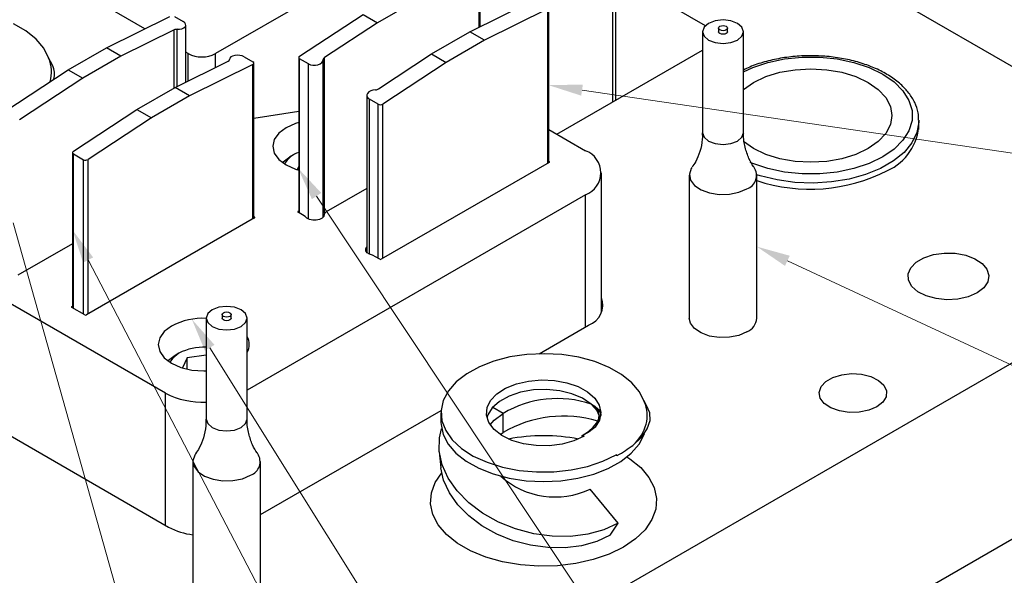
# Model space of a CAD drawing. Header units: inches. Extents: x 1802 to 2468, y -253 to -72.
# Tile 445 of 570: x 2230.82 to 2235.38, y -114.84 to -112.26. Entities that reach past the tile are written whole.
import ezdxf

# ---------------------------------------------------------------- set-up
doc = ezdxf.new("R2010")
doc.units = ezdxf.units.IN
doc.header["$LTSCALE"] = 0.5
doc.header["$MEASUREMENT"] = 0
for name, color, linetype in [('PAD-M-S', 135, 'Continuous'), ('PBU-M-S', 8, 'Continuous'), ('PUN-M-S', 8, 'Continuous'), ('SID-M-S', 105, 'Continuous'), ('SVF-M-S', 8, 'Continuous')]:
    doc.layers.add(name, color=color, linetype=linetype)

msp = doc.modelspace()

# ---------------------------------------------------------------- linework, layer by layer
at = {"layer": 'PAD-M-S', "linetype": 'Continuous', "lineweight": 25}
for p, q in [((2230.9561, -109.90533), (2236.60432, -113.16598)), ((2231.40022, -112.30469), (2230.33759, -111.69124)), ((2232.45891, -111.9974), (2231.72705, -112.41989)), ((2233.56588, -112.64389), (2233.56588, -112.05199)), ((2233.99449, -112.29126), (2233.58002, -112.05199)), ((2233.58002, -112.63572), (2233.58002, -112.05199)), ((2233.30717, -112.79324), (2233.98166, -112.40386)), ((2231.59977, -112.41989), (2231.58909, -112.41372)), ((2231.59977, -112.54681), (2231.59977, -112.41989)), ((2231.72705, -112.48359), (2231.72705, -112.41989)), ((2231.90453, -112.71926), (2232.11172, -112.68721)), ((2232.05338, -112.76339), (2232.01985, -112.78862)), ((2232.09708, -112.74404), (2232.05338, -112.76339)), ((2232.11172, -112.73959), (2232.09708, -112.74404)), ((2232.01985, -112.78862), (2231.99877, -112.818)), ((2233.26908, -112.77126), (2233.44002, -112.86993)), ((2231.99877, -112.818), (2231.99158, -112.84952)), ((2231.99158, -112.84952), (2231.99877, -112.88105)), ((2231.99877, -112.88105), (2232.01985, -112.91043)), ((2232.01985, -112.91043), (2232.05338, -112.93565)), ((2232.05338, -112.93565), (2232.09708, -112.95501)), ((2233.27176, -112.92393), (2232.49394, -113.37296)), ((2233.26908, -112.9183), (2233.27176, -112.91985)), ((2233.27176, -112.92393), (2233.27176, -112.91985)), ((2232.09708, -112.95501), (2232.11172, -112.95946)), ((2233.51324, -113.61971), (2233.51324, -112.97198)), ((2233.44002, -113.07404), (2231.87307, -113.97862)), ((2232.42716, -113.04467), (2232.2391, -113.15324)), ((2233.44002, -113.68644), (2233.44002, -113.07404)), ((2236.60432, -113.16598), (2230.94747, -116.43161)), ((2231.90453, -113.17538), (2231.90721, -113.17692)), ((2231.90721, -113.18101), (2231.90721, -113.17692)), ((2232.10904, -113.15076), (2232.11172, -113.14921)), ((2232.10904, -113.15484), (2232.10904, -113.15076)), ((2232.14246, -113.17413), (2232.10904, -113.15484)), ((2232.14993, -113.18226), (2232.14246, -113.17413)), ((2232.22776, -113.17486), (2232.21987, -113.18286)), ((2232.23031, -113.16578), (2232.22776, -113.17486)), ((2231.90721, -113.18101), (2231.12939, -113.63003)), ((2232.16184, -113.18838), (2232.14993, -113.18226)), ((2232.17669, -113.19172), (2232.16184, -113.18838)), ((2232.19263, -113.19185), (2232.17669, -113.19172)), ((2232.20766, -113.18877), (2232.19263, -113.19185)), ((2232.21987, -113.18286), (2232.20766, -113.18877)), ((2231.06489, -113.30043), (2230.81167, -113.44661)), ((2232.42276, -113.3247), (2232.42716, -113.31702)), ((2232.423, -113.3339), (2232.42276, -113.3247)), ((2232.42877, -113.34248), (2232.423, -113.3339)), ((2232.43937, -113.34935), (2232.42877, -113.34248)), ((2232.45345, -113.35367), (2232.43937, -113.34935)), ((2232.48687, -113.37296), (2232.45345, -113.35367)), ((2235.0061, -113.36548), (2235.05061, -113.35103)), ((2235.05061, -113.35103), (2235.10022, -113.34405)), ((2235.10022, -113.34405), (2235.15125, -113.34506)), ((2235.15125, -113.34506), (2235.19992, -113.35397)), ((2235.19992, -113.35397), (2235.24262, -113.37014)), ((2234.94497, -113.41202), (2234.96999, -113.38632)), ((2234.96999, -113.38632), (2235.0061, -113.36548)), ((2235.24262, -113.37014), (2235.27618, -113.39236)), ((2235.27618, -113.39236), (2235.29811, -113.41898)), ((2234.93288, -113.44066), (2234.94497, -113.41202)), ((2234.93462, -113.47012), (2234.93288, -113.44066)), ((2235.29811, -113.41898), (2235.30679, -113.44803)), ((2235.30679, -113.44803), (2235.30156, -113.47735)), ((2231.49547, -113.9925), (2230.57623, -113.46183)), ((2234.95007, -113.49821), (2234.93462, -113.47012)), ((2234.97807, -113.52286), (2234.95007, -113.49821)), ((2235.30156, -113.47735), (2235.28283, -113.50477)), ((2235.01656, -113.54223), (2234.97807, -113.52286)), ((2235.06267, -113.55489), (2235.01656, -113.54223)), ((2235.25198, -113.52826), (2235.21129, -113.54607)), ((2235.28283, -113.50477), (2235.25198, -113.52826)), ((2235.11299, -113.5599), (2235.06267, -113.55489)), ((2235.16379, -113.55689), (2235.11299, -113.5599)), ((2235.21129, -113.54607), (2235.16379, -113.55689)), ((2231.06222, -113.59125), (2231.06489, -113.5897)), ((2231.06222, -113.59533), (2231.06222, -113.59125)), ((2231.12232, -113.63003), (2231.06222, -113.59533)), ((2233.22527, -113.81041), (2233.45416, -113.67828)), ((2233.92549, -113.66897), (2233.92016, -113.64562)), ((2233.94411, -113.69361), (2233.92549, -113.66897)), ((2231.48952, -113.70708), (2231.46844, -113.73646)), ((2231.52305, -113.68185), (2231.48952, -113.70708)), ((2233.97449, -113.71399), (2233.94411, -113.69361)), ((2234.01393, -113.7283), (2233.97449, -113.71399)), ((2234.14942, -113.72537), (2234.10546, -113.73425)), ((2234.1869, -113.7094), (2234.14942, -113.72537)), ((2231.46844, -113.73646), (2231.46125, -113.76798)), ((2231.46125, -113.76798), (2231.46844, -113.79951)), ((2234.05892, -113.73526), (2234.01393, -113.7283)), ((2234.10546, -113.73425), (2234.05892, -113.73526)), ((2231.46844, -113.79951), (2231.48952, -113.82889)), ((2231.48952, -113.82889), (2231.52305, -113.85411)), ((2231.52305, -113.85411), (2231.56675, -113.87347)), ((2231.56675, -113.87347), (2231.61764, -113.88564)), ((2231.61764, -113.88564), (2231.67225, -113.88979)), ((2231.67225, -113.88979), (2231.68357, -113.88962)), ((2234.58467, -113.92002), (2234.62585, -113.90746)), ((2234.62585, -113.90746), (2234.67161, -113.90246)), ((2234.67161, -113.90246), (2234.71789, -113.90547)), ((2234.71789, -113.90547), (2234.76058, -113.91622)), ((2234.52997, -113.9628), (2234.55174, -113.93903)), ((2234.55174, -113.93903), (2234.58467, -113.92002)), ((2234.76058, -113.91622), (2234.79589, -113.93376)), ((2234.79589, -113.93376), (2234.82067, -113.95652)), ((2236.60432, -113.98252), (2230.94747, -117.24815)), ((2231.49547, -114.6049), (2231.49547, -113.9925)), ((2234.52131, -113.98922), (2234.52997, -113.9628)), ((2234.52653, -114.01594), (2234.52131, -113.98922)), ((2234.82067, -113.95652), (2234.83272, -113.9825)), ((2234.83272, -113.9825), (2234.83098, -114.00936)), ((2234.54515, -114.04058), (2234.52653, -114.01594)), ((2234.57553, -114.06096), (2234.54515, -114.04058)), ((2234.8156, -114.03474), (2234.78794, -114.05638)), ((2234.83098, -114.00936), (2234.8156, -114.03474)), ((2230.56209, -114.06607), (2231.50962, -114.61306)), ((2231.93457, -114.55552), (2232.771, -114.07266)), ((2234.61497, -114.07527), (2234.57553, -114.06096)), ((2234.65996, -114.08223), (2234.61497, -114.07527)), ((2234.7065, -114.08122), (2234.65996, -114.08223)), ((2234.75046, -114.07234), (2234.7065, -114.08122)), ((2234.78794, -114.05638), (2234.75046, -114.07234)), ((2233.63138, -114.28842), (2233.645, -114.29735)), ((2233.645, -114.29735), (2233.69523, -114.33796)), ((2232.74387, -114.40642), (2232.77381, -114.3617)), ((2233.69523, -114.33796), (2233.7332, -114.3828)), ((2232.72613, -114.45527), (2232.74387, -114.40642)), ((2233.7332, -114.3828), (2233.75787, -114.43063)), ((2232.72256, -114.50513), (2232.72613, -114.45527)), ((2233.75787, -114.43063), (2233.76857, -114.48016)), ((2233.76857, -114.48016), (2233.76499, -114.53002)), ((2232.73325, -114.55466), (2232.72256, -114.50513)), ((2233.76499, -114.53002), (2233.74725, -114.57887)), ((2232.75792, -114.60249), (2232.73325, -114.55466)), ((2233.74725, -114.57887), (2233.71582, -114.62536)), ((2232.79589, -114.64733), (2232.75792, -114.60249)), ((2233.71582, -114.62536), (2233.67157, -114.66824)), ((2232.84613, -114.68794), (2232.79589, -114.64733)), ((2233.67157, -114.66824), (2233.6157, -114.70632)), ((2232.90726, -114.72323), (2232.84613, -114.68794)), ((2232.97762, -114.75223), (2232.90726, -114.72323)), ((2233.6157, -114.70632), (2233.54973, -114.73857)), ((2233.05528, -114.77415), (2232.97762, -114.75223)), ((2233.13814, -114.78839), (2233.05528, -114.77415)), ((2233.47546, -114.76412), (2233.39492, -114.78226)), ((2233.54973, -114.73857), (2233.47546, -114.76412)), ((2233.22393, -114.79457), (2233.13814, -114.78839)), ((2233.31031, -114.79251), (2233.22393, -114.79457)), ((2233.39492, -114.78226), (2233.31031, -114.79251))]:
    msp.add_line(p, q, dxfattribs=at)
for centre, radius, start, end in [((2231.66341, -112.29707), 0.13833, 242.60967, 297.39033), ((2234.73589, -112.73653), 0.24721, 294.13579, 358.35305), ((2233.40128, -112.97198), 0.10915, 290.78342, 69.21658), ((2233.27098, -112.92189), 0.00218, 290.78342, 69.21658), ((2234.47991, -112.26241), 0.78556, 251.6545, 297.0351), ((2231.90643, -113.17896), 0.00218, 290.78342, 69.21658), ((2232.10982, -113.1528), 0.00218, 110.78342, 249.21658), ((2232.2452, -113.16686), 0.01492, 114.13015, 175.8576), ((2232.49041, -113.36613), 0.00769, 242.60967, 297.39033), ((2233.41882, -113.58401), 0.10067, 290.54955, 20.30313), ((2231.06299, -113.59329), 0.00218, 110.78342, 249.21658), ((2231.12586, -113.62321), 0.00769, 242.60967, 297.39033), ((2231.66917, -113.9619), 0.31588, 87.38842, 117.55435), ((2234.15636, -113.63918), 0.07658, 293.5055, 355.17436), ((2231.80806, -113.76797), 0.07498, 331.24209, 29.89177), ((2231.66707, -113.66726), 0.36772, 242.18301, 272.57098), ((2233.24556, -115.0759), 0.88555, 79.44436, 100.55564), ((2231.65684, -114.3442), 0.30653, 241.29613, 263.48654)]:
    msp.add_arc(centre, radius, start, end, dxfattribs=at)
at = {"layer": 'PBU-M-S', "linetype": 'Continuous', "lineweight": 25}
msp.add_line((2236.60432, -113.98252), (2230.94747, -117.24815), dxfattribs=at)
at = {"layer": 'PUN-M-S', "linetype": 'Continuous', "lineweight": 25}
for p, q in [((2232.94696, -112.29836), (2232.94696, -112.02927)), ((2232.95136, -112.29618), (2232.95136, -112.02375)), ((2232.65351, -112.17503), (2232.47674, -112.27708)), ((2232.90406, -112.31967), (2233.19751, -112.17391)), ((2233.26469, -112.21269), (2232.97124, -112.35845)), ((2233.26469, -112.92801), (2233.26469, -112.21269)), ((2233.26908, -112.92548), (2233.26908, -112.20717)), ((2231.22179, -112.39332), (2231.51524, -112.24756)), ((2231.53645, -112.24842), (2231.57737, -112.27204)), ((2232.11611, -112.43135), (2232.40956, -112.2383)), ((2232.40956, -112.2383), (2232.47674, -112.27708)), ((2234.07641, -112.26404), (2234.04015, -112.26821)), ((2234.11267, -112.26821), (2234.07641, -112.26404)), ((2231.53452, -112.31013), (2231.28896, -112.4321)), ((2231.53452, -112.57962), (2231.53452, -112.31013)), ((2231.54881, -112.57213), (2231.54881, -112.30756)), ((2231.58909, -112.55212), (2231.58909, -112.2877)), ((2232.47674, -112.27708), (2232.23118, -112.43862)), ((2233.98888, -112.29781), (2233.98166, -112.31874)), ((2234.00941, -112.28007), (2233.98888, -112.29781)), ((2234.04015, -112.26821), (2234.00941, -112.28007)), ((2234.05591, -112.302), (2234.05747, -112.29747)), ((2234.05591, -112.302), (2234.05591, -112.31874)), ((2234.05747, -112.30653), (2234.05591, -112.302)), ((2234.05747, -112.29747), (2234.06192, -112.29364)), ((2234.06192, -112.31037), (2234.05747, -112.30653)), ((2234.06192, -112.29364), (2234.06857, -112.29107)), ((2234.06857, -112.31294), (2234.06192, -112.31037)), ((2234.06857, -112.29107), (2234.07641, -112.29017)), ((2234.07641, -112.31384), (2234.06857, -112.31294)), ((2234.07641, -112.29017), (2234.08426, -112.29107)), ((2234.08426, -112.31294), (2234.07641, -112.31384)), ((2234.08426, -112.29107), (2234.09091, -112.29364)), ((2234.09091, -112.31037), (2234.08426, -112.31294)), ((2234.09091, -112.29364), (2234.09535, -112.29747)), ((2234.09535, -112.30653), (2234.09091, -112.31037)), ((2234.09535, -112.29747), (2234.09691, -112.302)), ((2234.09691, -112.302), (2234.09535, -112.30653)), ((2234.09691, -112.31874), (2234.09691, -112.302)), ((2234.14341, -112.28007), (2234.11267, -112.26821)), ((2234.16395, -112.29781), (2234.14341, -112.28007)), ((2234.17116, -112.31874), (2234.16395, -112.29781)), ((2232.72729, -112.42172), (2232.90406, -112.31967)), ((2232.97124, -112.35845), (2232.79446, -112.4605)), ((2232.97124, -112.35845), (2232.90406, -112.31967)), ((2233.98166, -112.31874), (2233.98166, -112.78642)), ((2233.98166, -112.31874), (2233.98888, -112.33967)), ((2233.98888, -112.33967), (2234.00941, -112.35742)), ((2234.00941, -112.35742), (2234.04015, -112.36928)), ((2234.05747, -112.32327), (2234.05591, -112.31874)), ((2234.05591, -112.31874), (2234.05591, -112.31874)), ((2234.06192, -112.32711), (2234.05747, -112.32327)), ((2234.06857, -112.32968), (2234.06192, -112.32711)), ((2234.07641, -112.33058), (2234.06857, -112.32968)), ((2234.08426, -112.32968), (2234.07641, -112.33058)), ((2234.09091, -112.32711), (2234.08426, -112.32968)), ((2234.09535, -112.32327), (2234.09091, -112.32711)), ((2234.09691, -112.31874), (2234.09535, -112.32327)), ((2234.11267, -112.36928), (2234.14341, -112.35742)), ((2234.14341, -112.35742), (2234.16395, -112.33967)), ((2234.16395, -112.33967), (2234.17116, -112.31874)), ((2234.17116, -112.78642), (2234.17116, -112.31874)), ((2231.04501, -112.49538), (2231.22179, -112.39332)), ((2231.28896, -112.4321), (2231.22179, -112.39332)), ((2234.04015, -112.36928), (2234.07641, -112.37344)), ((2234.07641, -112.37344), (2234.11267, -112.36928)), ((2231.28896, -112.4321), (2231.11219, -112.53415)), ((2231.85922, -112.43474), (2231.90014, -112.45837)), ((2232.11172, -112.43808), (2232.11172, -113.15639)), ((2232.15704, -112.46807), (2232.11611, -112.44445)), ((2232.11611, -113.15892), (2232.11611, -112.44445)), ((2232.22532, -113.17812), (2232.22532, -112.44768)), ((2232.23118, -113.16135), (2232.23118, -112.43862)), ((2232.48173, -112.58326), (2232.72729, -112.42172)), ((2232.72729, -112.42172), (2232.79446, -112.4605)), ((2230.75156, -112.68842), (2231.04501, -112.49538)), ((2231.04501, -112.49538), (2231.11219, -112.53415)), ((2231.53951, -112.57674), (2231.78507, -112.45477)), ((2231.90014, -112.46976), (2231.60669, -112.61552)), ((2231.90014, -113.18509), (2231.90014, -112.46976)), ((2231.90453, -113.18255), (2231.90453, -112.46424)), ((2232.15704, -113.18642), (2232.15704, -112.46807)), ((2232.79446, -112.4605), (2232.50101, -112.65355)), ((2231.11219, -112.53415), (2230.81874, -112.7272)), ((2231.36274, -112.67879), (2231.53951, -112.57674)), ((2231.60669, -112.61552), (2231.53951, -112.57674)), ((2231.60669, -112.61552), (2231.42991, -112.71757)), ((2232.42716, -112.61378), (2232.42716, -113.34082)), ((2232.4798, -112.6544), (2232.43888, -112.63078)), ((2232.43888, -113.34913), (2232.43888, -112.63078)), ((2232.4798, -113.36887), (2232.4798, -112.6544)), ((2232.50101, -113.36887), (2232.50101, -112.65355)), ((2231.06929, -112.87184), (2231.36274, -112.67879)), ((2231.42991, -112.71757), (2231.13646, -112.91062)), ((2231.36274, -112.67879), (2231.42991, -112.71757)), ((2233.98166, -112.78642), (2233.98888, -112.80735)), ((2233.98888, -112.80735), (2234.00941, -112.8251)), ((2234.14341, -112.8251), (2234.16395, -112.80735)), ((2234.16395, -112.80735), (2234.17116, -112.78642)), ((2234.00941, -112.8251), (2234.04015, -112.83695)), ((2234.04015, -112.83695), (2234.07641, -112.84112)), ((2234.07641, -112.84112), (2234.11267, -112.83695)), ((2234.11267, -112.83695), (2234.14341, -112.8251)), ((2231.06489, -112.87857), (2231.06489, -113.59688)), ((2231.06929, -112.88494), (2231.11525, -112.91147)), ((2231.06929, -113.59941), (2231.06929, -112.88494)), ((2231.11525, -113.62595), (2231.11525, -112.91147)), ((2231.13646, -113.62595), (2231.13646, -112.91062)), ((2233.93249, -112.94748), (2233.92893, -112.9528)), ((2233.92016, -112.98259), (2233.92016, -113.64562)), ((2233.92893, -112.9528), (2233.92027, -112.97922)), ((2233.92027, -112.97922), (2233.92549, -113.00594)), ((2234.23266, -113.64562), (2234.23266, -112.98259)), ((2233.92549, -113.00594), (2233.94411, -113.03058)), ((2233.94411, -113.03058), (2233.97449, -113.05096)), ((2233.97449, -113.05096), (2234.01393, -113.06527)), ((2234.01393, -113.06527), (2234.05892, -113.07222)), ((2234.05892, -113.07222), (2234.10546, -113.07122)), ((2234.10546, -113.07122), (2234.14942, -113.06234)), ((2234.14942, -113.06234), (2234.1869, -113.04637)), ((2231.69078, -113.62447), (2231.68357, -113.64541)), ((2231.71132, -113.60673), (2231.69078, -113.62447)), ((2231.74206, -113.59487), (2231.71132, -113.60673)), ((2231.77832, -113.59071), (2231.74206, -113.59487)), ((2231.75782, -113.62867), (2231.75938, -113.62414)), ((2231.75782, -113.62867), (2231.75782, -113.64541)), ((2231.75938, -113.6332), (2231.75782, -113.62867)), ((2231.75938, -113.62414), (2231.76382, -113.6203)), ((2231.76382, -113.63703), (2231.75938, -113.6332)), ((2231.76382, -113.6203), (2231.77047, -113.61773)), ((2231.77047, -113.61773), (2231.77832, -113.61683)), ((2231.81457, -113.59487), (2231.77832, -113.59071)), ((2231.77832, -113.61683), (2231.78616, -113.61773)), ((2231.78616, -113.61773), (2231.79281, -113.6203)), ((2231.79281, -113.6203), (2231.79726, -113.62414)), ((2231.79726, -113.6332), (2231.79281, -113.63703)), ((2231.79726, -113.62414), (2231.79882, -113.62867)), ((2231.79882, -113.62867), (2231.79726, -113.6332)), ((2231.79882, -113.64541), (2231.79882, -113.62867)), ((2231.84531, -113.60673), (2231.81457, -113.59487)), ((2231.86585, -113.62447), (2231.84531, -113.60673)), ((2231.87307, -113.64541), (2231.86585, -113.62447)), ((2231.68357, -113.64541), (2231.68357, -114.11308)), ((2231.68357, -113.64541), (2231.69078, -113.66634)), ((2231.69078, -113.66634), (2231.71132, -113.68408)), ((2231.75938, -113.64993), (2231.75782, -113.64541)), ((2231.75782, -113.64541), (2231.75782, -113.64541)), ((2231.76382, -113.65377), (2231.75938, -113.64993)), ((2231.77047, -113.6396), (2231.76382, -113.63703)), ((2231.77047, -113.65634), (2231.76382, -113.65377)), ((2231.77832, -113.6405), (2231.77047, -113.6396)), ((2231.77832, -113.65724), (2231.77047, -113.65634)), ((2231.78616, -113.6396), (2231.77832, -113.6405)), ((2231.78616, -113.65634), (2231.77832, -113.65724)), ((2231.79281, -113.63703), (2231.78616, -113.6396)), ((2231.79281, -113.65377), (2231.78616, -113.65634)), ((2231.79726, -113.64993), (2231.79281, -113.65377)), ((2231.79882, -113.64541), (2231.79726, -113.64993)), ((2231.84531, -113.68408), (2231.86585, -113.66634)), ((2231.86585, -113.66634), (2231.87307, -113.64541)), ((2231.87307, -114.11308), (2231.87307, -113.64541)), ((2231.71132, -113.68408), (2231.74206, -113.69594)), ((2231.74206, -113.69594), (2231.77832, -113.7001)), ((2231.77832, -113.7001), (2231.81457, -113.69594)), ((2231.81457, -113.69594), (2231.84531, -113.68408)), ((2231.68357, -114.11308), (2231.69078, -114.13402)), ((2231.69078, -114.13402), (2231.71132, -114.15176)), ((2231.84531, -114.15176), (2231.86585, -114.13402)), ((2231.86585, -114.13402), (2231.87307, -114.11308)), ((2231.71132, -114.15176), (2231.74206, -114.16362)), ((2231.74206, -114.16362), (2231.77832, -114.16778)), ((2231.77832, -114.16778), (2231.81457, -114.16362)), ((2231.81457, -114.16362), (2231.84531, -114.15176)), ((2231.62207, -114.30925), (2231.62207, -114.97228)), ((2231.63083, -114.27946), (2231.62217, -114.30588)), ((2231.62217, -114.30588), (2231.62739, -114.3326)), ((2231.63439, -114.27414), (2231.63083, -114.27946)), ((2231.93457, -114.97228), (2231.93457, -114.30925)), ((2231.62739, -114.3326), (2231.64601, -114.35724)), ((2231.64601, -114.35724), (2231.6764, -114.37762)), ((2231.6764, -114.37762), (2231.71583, -114.39193)), ((2231.71583, -114.39193), (2231.76082, -114.39889)), ((2231.76082, -114.39889), (2231.80736, -114.39788)), ((2231.80736, -114.39788), (2231.85133, -114.389)), ((2231.85133, -114.389), (2231.8888, -114.37304))]:
    msp.add_line(p, q, dxfattribs=at)
for centre in [(2234.16491, -112.98385), (2231.86681, -114.31051)]:
    msp.add_arc(centre, 0.06628, 289.37848, 33.56603, dxfattribs=at)
for centre, major_axis, ratio, start_param, end_param in [((2231.54867, -112.31829), (0.01999, -0.00113), 0.5357847, 1.5940317, 2.3864861), ((2231.54909, -112.28609), (0.03998, -0.00226), 0.5357847, 4.7356244, 7.098875), ((2231.77093, -112.4466), (0.01999, -0.00113), 0.5357847, 5.5280787, 6.3205331), ((2231.83093, -112.44879), (0.03998, -0.00226), 0.5357847, 0.8156897, 3.1789404), ((2232.12672, -112.43747), (0.01499, 0.00097), 0.615957, 2.3161705, 3.8869668), ((2232.18532, -112.44947), (0.03997, 0.0026), 0.615957, 3.8869668, 6.2502175), ((2232.24532, -112.44679), (0.01998, 0.0013), 0.615957, 2.3161705, 3.1086249), ((2231.88953, -112.46364), (0.01499, -0.00085), 0.5357847, 5.5280787, 7.098875), ((2232.46758, -112.5751), (0.01998, 0.0013), 0.615957, 4.6653088, 5.4577632), ((2232.46716, -112.61217), (0.03997, 0.0026), 0.615957, 1.5237161, 3.8869668), ((2232.49041, -112.64742), (0.01499, 0.00097), 0.615957, 3.8869668, 5.4577632), ((2231.07989, -112.87796), (0.01499, 0.00097), 0.615957, 2.3161705, 3.8869668), ((2231.12586, -112.9045), (0.01499, 0.00097), 0.615957, 3.8869668, 5.4577632)]:
    msp.add_ellipse(centre, major_axis=major_axis, ratio=ratio, start_param=start_param, end_param=end_param, dxfattribs=at)
for points, knots in [([(2233.98008, -112.78639), (2233.98039, -112.79663), (2233.98131, -112.82671), (2233.97018, -112.87325), (2233.95213, -112.9183), (2233.93846, -112.9381), (2233.93258, -112.94662)], [0, 0, 0, 0, 0.1646236, 0.4838002, 0.7778682, 1, 1, 1, 1]), ([(2234.22035, -112.94694), (2234.21926, -112.94561), (2234.21122, -112.93581), (2234.19405, -112.90448), (2234.17754, -112.85391), (2234.16957, -112.81129), (2234.17156, -112.78871), (2234.17176, -112.78652)], [0, 0, 0, 0, 0.0434672, 0.3213766, 0.6337521, 0.9644681, 1, 1, 1, 1]), ([(2231.68198, -114.11305), (2231.6823, -114.12329), (2231.68322, -114.15337), (2231.67208, -114.19991), (2231.65404, -114.24496), (2231.64037, -114.26476), (2231.63448, -114.27328)], [0, 0, 0, 0, 0.1646236, 0.4838002, 0.7778682, 1, 1, 1, 1]), ([(2231.92225, -114.2736), (2231.92116, -114.27228), (2231.91312, -114.26248), (2231.89595, -114.23114), (2231.87944, -114.18057), (2231.87147, -114.13796), (2231.87347, -114.11537), (2231.87366, -114.11318)], [0, 0, 0, 0, 0.0434672, 0.3213766, 0.6337521, 0.9644681, 1, 1, 1, 1])]:
    msp.add_open_spline(points, degree=3, knots=knots, dxfattribs=at)
at = {"layer": 'SID-M-S', "linetype": 'Continuous', "lineweight": 0}
for p, q in [((2233.42342, -112.58901), (2241.87657, -113.83169)), ((2232.19454, -113.07981), (2238.77079, -122.97755)), ((2230.78944, -113.20447), (2233.53351, -122.95205)), ((2231.13702, -113.37605), (2236.13763, -122.96697)), ((2234.3741, -113.37991), (2241.8975, -116.88033)), ((2231.69972, -113.78267), (2237.45209, -122.97464))]:
    msp.add_line(p, q, dxfattribs=at)
for points in [[(2233.41964, -112.61474), (2233.26908, -112.56632), (2233.41964, -112.61474), (2233.4272, -112.56329)], [(2232.17289, -113.0942), (2232.10821, -112.94988), (2232.17289, -113.0942), (2232.2162, -113.06542)], [(2231.11396, -113.38807), (2231.06489, -113.23772), (2231.11396, -113.38807), (2231.16007, -113.36403)], [(2234.36313, -113.40349), (2234.23266, -113.31411), (2234.36313, -113.40349), (2234.38507, -113.35634)], [(2231.67768, -113.79646), (2231.61696, -113.65043), (2231.67768, -113.79646), (2231.72176, -113.76888)]]:
    msp.add_solid(points, dxfattribs=at)
at = {"layer": 'SVF-M-S', "linetype": 'Continuous', "lineweight": 25}
for p, q in [((2230.84904, -112.31429), (2230.79124, -112.28139)), ((2230.89629, -112.35239), (2230.84904, -112.31429)), ((2230.93161, -112.39459), (2230.89629, -112.35239)), ((2230.95398, -112.43964), (2230.93161, -112.39459)), ((2230.97213, -112.47428), (2230.95266, -112.43589)), ((2234.28437, -112.46084), (2234.36135, -112.44466)), ((2234.36135, -112.44466), (2234.44204, -112.43645)), ((2234.44204, -112.43645), (2234.52396, -112.43645)), ((2234.52396, -112.43645), (2234.60464, -112.44466)), ((2234.60464, -112.44466), (2234.68163, -112.46084)), ((2234.17116, -112.50374), (2234.21342, -112.48449)), ((2234.21342, -112.48449), (2234.28437, -112.46084)), ((2234.33949, -112.50674), (2234.40984, -112.49442)), ((2234.40984, -112.49442), (2234.483, -112.49026)), ((2234.483, -112.49026), (2234.55616, -112.49442)), ((2234.55616, -112.49442), (2234.62651, -112.50674)), ((2234.68163, -112.46084), (2234.75258, -112.48449)), ((2234.75258, -112.48449), (2234.81534, -112.51489)), ((2234.21783, -112.55367), (2234.27466, -112.52674)), ((2234.27466, -112.52674), (2234.33949, -112.50674)), ((2234.62651, -112.50674), (2234.69134, -112.52674)), ((2234.69134, -112.52674), (2234.74816, -112.55367)), ((2234.81534, -112.51489), (2234.868, -112.55112)), ((2234.17116, -112.5865), (2234.1712, -112.58647)), ((2234.1712, -112.58647), (2234.21783, -112.55367)), ((2234.74816, -112.55367), (2234.7948, -112.58647)), ((2234.7948, -112.58647), (2234.82945, -112.6239)), ((2234.868, -112.55112), (2234.90896, -112.59208)), ((2234.82945, -112.6239), (2234.85079, -112.66451)), ((2234.90896, -112.59208), (2234.93698, -112.63652)), ((2234.85079, -112.66451), (2234.858, -112.70674)), ((2234.93698, -112.63652), (2234.95121, -112.6831)), ((2234.858, -112.70674), (2234.85079, -112.74898)), ((2234.95121, -112.6831), (2234.95121, -112.73039)), ((2234.85079, -112.74898), (2234.82945, -112.78959)), ((2234.95121, -112.73039), (2234.93698, -112.77697)), ((2234.98289, -112.73737), (2234.9739, -112.78605)), ((2234.98297, -112.7283), (2234.98289, -112.73737)), ((2234.983, -112.77192), (2234.983, -112.73124)), ((2234.82945, -112.78959), (2234.7948, -112.82702)), ((2234.93698, -112.77697), (2234.90896, -112.82141)), ((2234.9739, -112.78605), (2234.9508, -112.83315)), ((2234.21783, -112.85982), (2234.17157, -112.82733)), ((2234.27466, -112.88674), (2234.21783, -112.85982)), ((2234.74816, -112.85982), (2234.69134, -112.88674)), ((2234.7948, -112.82702), (2234.74816, -112.85982)), ((2234.90896, -112.82141), (2234.868, -112.86237)), ((2234.9508, -112.83315), (2234.91423, -112.87733)), ((2232.07, -112.89955), (2232.03914, -112.92304)), ((2232.08766, -112.88935), (2232.06998, -112.89956)), ((2234.33949, -112.90675), (2234.27466, -112.88674)), ((2234.69134, -112.88674), (2234.62651, -112.90675)), ((2234.81534, -112.8986), (2234.75258, -112.929)), ((2234.868, -112.86237), (2234.81534, -112.8986)), ((2234.91423, -112.87733), (2234.86526, -112.9173)), ((2232.03914, -112.92304), (2232.03715, -112.92514)), ((2232.11172, -112.94232), (2232.10471, -112.95743)), ((2234.21342, -112.929), (2234.20109, -112.92384)), ((2234.28437, -112.95265), (2234.21342, -112.929)), ((2234.40984, -112.91907), (2234.33949, -112.90675)), ((2234.483, -112.92323), (2234.40984, -112.91907)), ((2234.55616, -112.91907), (2234.483, -112.92323)), ((2234.62651, -112.90675), (2234.55616, -112.91907)), ((2234.75258, -112.929), (2234.68163, -112.95265)), ((2234.86526, -112.9173), (2234.8053, -112.95192)), ((2234.24847, -112.98616), (2234.23264, -112.98109)), ((2234.32647, -113.00538), (2234.24847, -112.98616)), ((2234.36135, -112.96882), (2234.28437, -112.95265)), ((2234.44204, -112.97704), (2234.36135, -112.96882)), ((2234.52396, -112.97704), (2234.44204, -112.97704)), ((2234.60464, -112.96882), (2234.52396, -112.97704)), ((2234.68163, -112.95265), (2234.60464, -112.96882)), ((2234.73606, -112.98019), (2234.65954, -113.00129)), ((2234.8053, -112.95192), (2234.73606, -112.98019)), ((2234.40898, -113.0167), (2234.32647, -113.00538)), ((2234.49361, -113.01982), (2234.40898, -113.0167)), ((2234.57794, -113.01463), (2234.49361, -113.01982)), ((2234.65954, -113.00129), (2234.57794, -113.01463)), ((2231.55734, -113.8078), (2231.52858, -113.8303)), ((2231.55733, -113.80781), (2231.53965, -113.81802)), ((2231.68357, -113.81635), (2231.5957, -113.82994)), ((2233.16862, -113.81378), (2233.08994, -113.8253)), ((2233.24956, -113.81017), (2233.16862, -113.81378)), ((2233.33037, -113.81457), (2233.24956, -113.81017)), ((2233.40871, -113.82685), (2233.33037, -113.81457)), ((2231.50881, -113.8415), (2231.50682, -113.84359)), ((2231.53967, -113.81801), (2231.50881, -113.8415)), ((2231.52858, -113.8303), (2231.51545, -113.84949)), ((2231.5957, -113.82994), (2231.57438, -113.87589)), ((2231.5957, -113.88149), (2231.5957, -113.82994)), ((2233.01579, -113.84438), (2232.94836, -113.87047)), ((2233.08994, -113.8253), (2233.01579, -113.84438)), ((2233.48229, -113.84664), (2233.40871, -113.82685)), ((2233.54895, -113.87338), (2233.48229, -113.84664)), ((2232.88961, -113.9028), (2232.84125, -113.94044)), ((2232.94836, -113.87047), (2232.88961, -113.9028)), ((2233.60675, -113.90629), (2233.54895, -113.87338)), ((2233.65401, -113.94439), (2233.60675, -113.90629)), ((2232.84125, -113.94044), (2232.80471, -113.98229)), ((2233.06987, -113.96985), (2233.11943, -113.94983)), ((2233.11943, -113.94983), (2233.17555, -113.93683)), ((2233.17555, -113.93683), (2233.23533, -113.93151)), ((2233.23533, -113.93151), (2233.29563, -113.93415)), ((2233.29563, -113.93415), (2233.35333, -113.94462)), ((2233.35333, -113.94462), (2233.40542, -113.96236)), ((2233.68933, -113.98658), (2233.65401, -113.94439)), ((2232.80471, -113.98229), (2232.78103, -114.02711)), ((2233.00031, -114.02642), (2233.02946, -113.99583)), ((2233.02946, -113.99583), (2233.06987, -113.96985)), ((2233.13925, -113.98834), (2233.08613, -114.00627)), ((2233.19809, -113.97796), (2233.13925, -113.98834)), ((2233.2595, -113.9757), (2233.19809, -113.97796)), ((2233.32015, -113.98167), (2233.2595, -113.9757)), ((2233.37678, -113.99556), (2233.32015, -113.98167)), ((2233.42634, -114.01661), (2233.37678, -113.99556)), ((2233.40542, -113.96236), (2233.44918, -113.98646)), ((2233.44918, -113.98646), (2233.48233, -114.01566)), ((2233.71169, -114.03163), (2233.68933, -113.98658)), ((2232.78103, -114.02711), (2232.77093, -114.07361)), ((2232.98394, -114.06003), (2233.00031, -114.02642)), ((2233.04162, -114.03079), (2233.00809, -114.06057)), ((2233.08613, -114.00627), (2233.04162, -114.03079)), ((2233.46615, -114.04369), (2233.42634, -114.01661)), ((2233.49407, -114.07535), (2233.46615, -114.04369)), ((2233.48556, -114.05753), (2233.46615, -114.04369)), ((2233.48233, -114.01566), (2233.50315, -114.04845)), ((2233.72984, -114.06628), (2233.71038, -114.02789)), ((2232.77056, -114.08437), (2232.77056, -114.12847)), ((2232.77093, -114.07361), (2232.77468, -114.12042)), ((2232.98119, -114.09491), (2232.98394, -114.06003)), ((2233.00809, -114.06057), (2232.98737, -114.09402)), ((2233.05818, -114.08643), (2233.00987, -114.05854)), ((2233.01704, -114.11749), (2233.05818, -114.08643)), ((2233.05818, -114.17462), (2233.05818, -114.08643)), ((2233.49811, -114.07363), (2233.48556, -114.05753)), ((2233.5078, -114.10642), (2233.49407, -114.07535)), ((2233.50343, -114.09154), (2233.49811, -114.07363)), ((2233.50315, -114.04845), (2233.51055, -114.0831)), ((2233.51055, -114.0831), (2233.50415, -114.11782)), ((2233.73672, -114.08439), (2233.72984, -114.06628)), ((2233.73842, -114.12019), (2233.73672, -114.08439)), ((2232.77056, -114.12847), (2232.77081, -114.13738)), ((2232.77468, -114.12042), (2232.79219, -114.16618)), ((2232.99221, -114.12924), (2232.98119, -114.09491)), ((2232.98737, -114.09402), (2232.98333, -114.10642)), ((2233.01643, -114.16123), (2232.99221, -114.12924)), ((2232.9983, -114.1394), (2233.01704, -114.11749)), ((2233.47564, -114.15092), (2233.49204, -114.13074)), ((2233.50415, -114.11782), (2233.48428, -114.15079)), ((2233.49204, -114.13074), (2233.50139, -114.11076)), ((2233.50139, -114.11076), (2233.50343, -114.09154)), ((2233.72575, -114.1579), (2233.73842, -114.12019)), ((2232.76346, -114.20059), (2232.77342, -114.15851)), ((2232.77081, -114.13738), (2232.78035, -114.18384)), ((2232.79219, -114.16618), (2232.82294, -114.20955)), ((2233.05259, -114.18922), (2233.01643, -114.16123)), ((2233.04394, -114.18365), (2233.05818, -114.17462)), ((2233.42373, -114.18965), (2233.45266, -114.17074)), ((2233.45266, -114.17074), (2233.47564, -114.15092)), ((2233.69905, -114.19641), (2233.72575, -114.1579)), ((2233.71061, -114.18429), (2233.71211, -114.17995)), ((2232.76211, -114.2622), (2232.76346, -114.20059)), ((2232.78035, -114.18384), (2232.80343, -114.22869)), ((2232.82294, -114.20955), (2232.86603, -114.24926)), ((2233.0988, -114.21175), (2233.05259, -114.18922)), ((2233.15265, -114.22764), (2233.0988, -114.21175)), ((2233.21134, -114.23607), (2233.15265, -114.22764)), ((2233.38558, -114.21426), (2233.33092, -114.2292)), ((2233.43295, -114.19255), (2233.38558, -114.21426)), ((2233.42373, -114.18965), (2233.42756, -114.18944)), ((2233.4262, -114.19631), (2233.42373, -114.18965)), ((2233.43295, -114.19255), (2233.42756, -114.18944)), ((2233.65914, -114.23458), (2233.69905, -114.19641)), ((2233.68741, -114.22912), (2233.71061, -114.18429)), ((2232.7756, -114.32489), (2232.76211, -114.2622)), ((2232.76237, -114.2647), (2232.77029, -114.33869)), ((2232.80343, -114.22869), (2232.83937, -114.27062)), ((2232.83937, -114.27062), (2232.88715, -114.30841)), ((2232.86603, -114.24926), (2232.92021, -114.28416)), ((2233.27181, -114.2366), (2233.21134, -114.23607)), ((2233.33092, -114.2292), (2233.27181, -114.2366)), ((2233.60345, -114.30876), (2233.65133, -114.27102)), ((2233.65133, -114.27102), (2233.68741, -114.22912)), ((2232.88715, -114.30841), (2232.94535, -114.34097)), ((2232.92021, -114.28416), (2232.98389, -114.31322)), ((2232.98389, -114.31322), (2233.05521, -114.3356)), ((2233.44925, -114.33209), (2233.51934, -114.30845)), ((2233.51934, -114.30845), (2233.58144, -114.27827)), ((2233.54515, -114.34126), (2233.60345, -114.30876)), ((2233.58144, -114.27827), (2233.58144, -114.28167)), ((2233.58682, -114.28138), (2233.58144, -114.27827)), ((2233.58682, -114.28138), (2233.58144, -114.28167)), ((2232.78281, -114.39564), (2232.77029, -114.33869)), ((2232.8035, -114.38675), (2232.7756, -114.32489)), ((2232.94535, -114.34097), (2233.0123, -114.36734)), ((2233.05521, -114.3356), (2233.13209, -114.35065)), ((2233.13209, -114.35065), (2233.21228, -114.35791)), ((2233.21228, -114.35791), (2233.29345, -114.35719)), ((2233.29345, -114.35719), (2233.37321, -114.3485)), ((2233.37321, -114.3485), (2233.44925, -114.33209)), ((2233.47813, -114.36756), (2233.54515, -114.34126)), ((2232.80921, -114.45417), (2232.78281, -114.39564)), ((2232.84497, -114.4459), (2232.8035, -114.38675)), ((2233.0123, -114.36734), (2233.08604, -114.38675)), ((2233.08604, -114.38675), (2233.16442, -114.39865)), ((2233.16442, -114.39865), (2233.24516, -114.40268)), ((2233.24516, -114.40268), (2233.32592, -114.39873)), ((2233.32592, -114.39873), (2233.40433, -114.38691)), ((2233.40433, -114.38691), (2233.47813, -114.36756)), ((2232.84845, -114.51015), (2232.80921, -114.45417)), ((2232.89876, -114.50055), (2232.84497, -114.4459)), ((2233.59065, -114.59466), (2233.46035, -114.43721)), ((2232.96322, -114.54904), (2232.89876, -114.50055)), ((2232.89934, -114.56186), (2232.84845, -114.51015)), ((2232.96034, -114.60774), (2232.89934, -114.56186)), ((2233.0364, -114.58989), (2232.96322, -114.54904)), ((2233.11608, -114.62186), (2233.0364, -114.58989)), ((2233.02959, -114.64639), (2232.96034, -114.60774)), ((2233.19983, -114.64399), (2233.11608, -114.62186)), ((2233.52446, -114.62538), (2233.44993, -114.64614)), ((2233.59065, -114.59466), (2233.52446, -114.62538)), ((2233.55403, -114.65091), (2233.59065, -114.59466)), ((2233.10498, -114.67665), (2233.02959, -114.64639)), ((2233.18423, -114.69758), (2233.10498, -114.67665)), ((2233.28511, -114.65559), (2233.19983, -114.64399)), ((2233.36933, -114.65631), (2233.28511, -114.65559)), ((2233.44993, -114.64614), (2233.36933, -114.65631)), ((2233.4914, -114.67997), (2233.42088, -114.69962)), ((2233.55403, -114.65091), (2233.4914, -114.67997)), ((2233.26492, -114.70855), (2233.18423, -114.69758)), ((2233.34461, -114.70924), (2233.26492, -114.70855)), ((2233.42088, -114.69962), (2233.34461, -114.70924))]:
    msp.add_line(p, q, dxfattribs=at)
for centre, radius, start, end in [((2230.89098, -112.51495), 0.09077, 344.52978, 26.61451), ((2232.14787, -112.99024), 0.11801, 107.83999, 149.88941), ((2231.6694, -114.0209), 0.24077, 86.6271, 117.73686), ((2233.30911, -114.51317), 0.49505, 71.50459, 120.45661), ((2233.33803, -114.65737), 0.558, 73.47126, 120.10039), ((2233.29852, -114.09725), 0.37652, 228.13109, 295.45484)]:
    msp.add_arc(centre, radius, start, end, dxfattribs=at)
for centre, major_axis, ratio, start_param, end_param in [((2230.49303, -112.49537), (0.47433, -0.01383), 0.5766321, 6.1293522, 6.5386678), ((2233.24556, -114.1339), (0.26468, 0.02608), 0.4999223, 0.1921449, 0.5381181), ((2233.25074, -114.08737), (0.47433, -0.01383), 0.5766321, 5.7661892, 6.5386678)]:
    msp.add_ellipse(centre, major_axis=major_axis, ratio=ratio, start_param=start_param, end_param=end_param, dxfattribs=at)
for points, knots in [([(2234.98167, -112.72789), (2234.98137, -112.71645), (2234.98065, -112.68894), (2234.96515, -112.64649), (2234.93807, -112.60204), (2234.89941, -112.56087), (2234.85035, -112.52378), (2234.79186, -112.49178), (2234.72559, -112.46574), (2234.65331, -112.44632), (2234.5769, -112.43393), (2234.49821, -112.42882), (2234.41919, -112.43111), (2234.34161, -112.44065), (2234.2679, -112.45768), (2234.21016, -112.4762), (2234.1806, -112.49129), (2234.17116, -112.4961)], [0, 0, 0, 0, 0.04810325, 0.11561568, 0.18373767, 0.25323934, 0.32398462, 0.39538843, 0.4669347, 0.53838918, 0.60973035, 0.68099478, 0.75223965, 0.82352257, 0.89489597, 0.96642793, 1, 1, 1, 1]), ([(2233.46615, -114.04369), (2233.47392, -114.04799), (2233.48968, -114.05671), (2233.50374, -114.07296), (2233.51074, -114.08715), (2233.50983, -114.09619), (2233.50957, -114.09874)], [0, 0, 0, 0, 0.292541, 0.5935799, 0.8853791, 1, 1, 1, 1]), ([(2233.48428, -114.15079), (2233.48374, -114.15123), (2233.47495, -114.15829), (2233.45696, -114.17166), (2233.43738, -114.1835), (2233.42756, -114.18944)], [0, 0, 0, 0, 0.0318121, 0.5143846, 1, 1, 1, 1]), ([(2233.58682, -114.28138), (2233.59943, -114.27389), (2233.62469, -114.25888), (2233.64764, -114.24269), (2233.65914, -114.23458)], [0, 0, 0, 0, 0.4991911, 1, 1, 1, 1])]:
    msp.add_open_spline(points, degree=3, knots=knots, dxfattribs=at)

doc.saveas('drawing.dxf')
